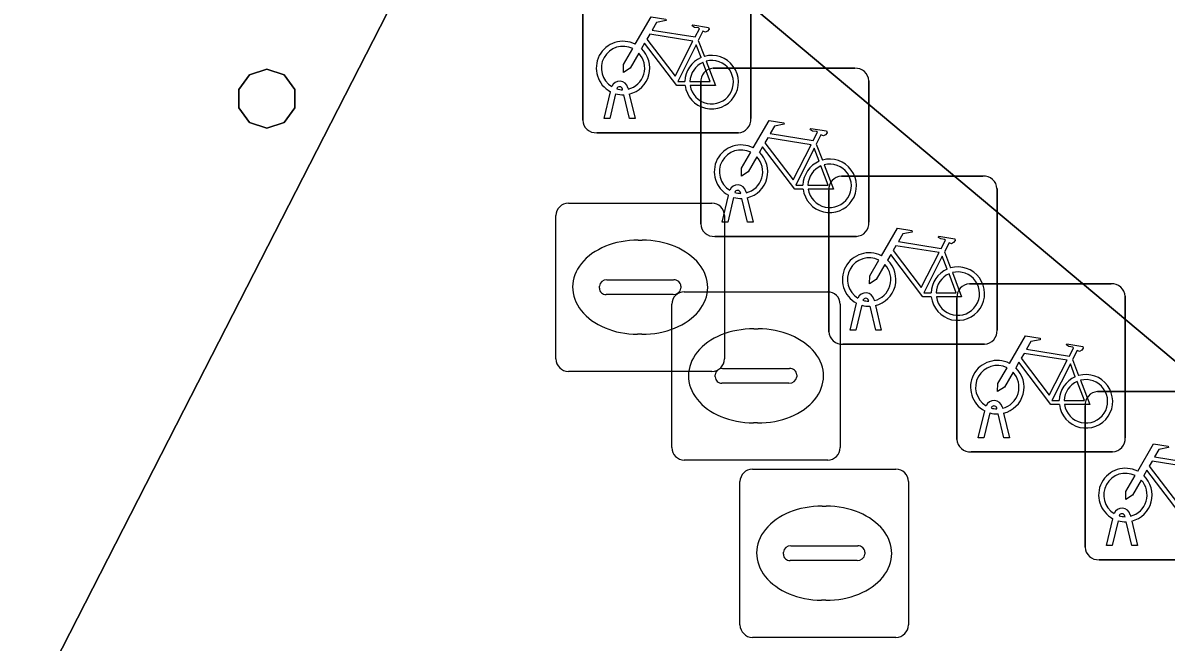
# Model space of a CAD drawing. Extents: x 161087 to 161926, y 382572 to 383873.
# Drawn here: x 161580.78 to 161587.57, y 383091.96 to 383095.64 of the extents above; entities that cross this region are included whole.
import ezdxf

# ---------------------------------------------------------------- set-up
doc = ezdxf.new("R2010")
doc.units = 0
for name, color, linetype in [('IMGEO_Fietsenrek', 7, 'Continuous'), ('IMGEO_Pand', 7, 'Continuous'), ('IMGEO_Pand_overbouw', 7, 'Continuous'), ('IMGEO_Rioolput', 7, 'Continuous'), ('IMGEO_Voetgangersgebied_open', 7, 'Continuous')]:
    doc.layers.add(name, color=color, linetype=linetype)

msp = doc.modelspace()

# ---------------------------------------------------------------- linework, layer by layer
at = {"layer": 'IMGEO_Fietsenrek'}
for p, q in [((161584.1065, 383095.0639), (161584.1065, 383095.9048)), ((161584.1065, 383095.9048), (161584.1065, 383095.0639)), ((161585.1055, 383095.9141), (161585.1055, 383095.0732)), ((161585.1055, 383095.0732), (161585.1055, 383095.9141)), ((161584.7932, 383095.5382), (161584.8295, 383095.443)), ((161584.8819, 383095.3725), (161585.7228, 383095.3725)), ((161585.7228, 383095.3725), (161584.8819, 383095.3725)), ((161584.8075, 383094.4479), (161584.8075, 383095.2888)), ((161584.8075, 383095.2888), (161584.8075, 383094.4479)), ((161585.8065, 383095.2981), (161585.8065, 383094.4572)), ((161585.8065, 383094.4572), (161585.8065, 383095.2981)), ((161584.2335, 383095.0733), (161584.2718, 383095.2333)), ((161584.3022, 383095.2211), (161584.2669, 383095.0733)), ((161584.3439, 383095.2449), (161584.3429, 383095.2492)), ((161584.385, 383095.0733), (161584.3511, 383095.215)), ((161584.3746, 383095.2564), (161584.3764, 383095.2485)), ((161584.3834, 383095.2193), (161584.4184, 383095.0733)), ((161584.2669, 383095.0733), (161584.2335, 383095.0733)), ((161584.4184, 383095.0733), (161584.385, 383095.0733)), ((161585.0311, 383094.9895), (161584.1902, 383094.9895)), ((161584.1902, 383094.9895), (161585.0311, 383094.9895)), ((161585.4942, 383094.9222), (161585.5305, 383094.827)), ((161585.6429, 383094.7315), (161586.4838, 383094.7315)), ((161586.4838, 383094.7315), (161585.6429, 383094.7315)), ((161585.5685, 383093.8069), (161585.5685, 383094.6478)), ((161585.5685, 383094.6478), (161585.5685, 383093.8069)), ((161586.5675, 383094.6571), (161586.5675, 383093.8162)), ((161586.5675, 383093.8162), (161586.5675, 383094.6571)), ((161584.9345, 383094.4573), (161584.9728, 383094.6173)), ((161585.0032, 383094.6051), (161584.9679, 383094.4573)), ((161585.0449, 383094.6289), (161585.0439, 383094.6332)), ((161585.086, 383094.4573), (161585.0521, 383094.599)), ((161585.0756, 383094.6404), (161585.0774, 383094.6325)), ((161585.0844, 383094.6033), (161585.1194, 383094.4573)), ((161584.9679, 383094.4573), (161584.9345, 383094.4573)), ((161585.1194, 383094.4573), (161585.086, 383094.4573)), ((161585.7321, 383094.3735), (161584.8912, 383094.3735)), ((161584.8912, 383094.3735), (161585.7321, 383094.3735)), ((161586.2552, 383094.2812), (161586.2915, 383094.186)), ((161586.4039, 383094.0915), (161587.2448, 383094.0915)), ((161587.2448, 383094.0915), (161586.4039, 383094.0915)), ((161585.6955, 383093.8163), (161585.7338, 383093.9763)), ((161585.8059, 383093.9879), (161585.8049, 383093.9922)), ((161585.8366, 383093.9994), (161585.8384, 383093.9915)), ((161586.3295, 383093.1669), (161586.3295, 383094.0078)), ((161586.3295, 383094.0078), (161586.3295, 383093.1669)), ((161587.3285, 383094.0171), (161587.3285, 383093.1762)), ((161587.3285, 383093.1762), (161587.3285, 383094.0171)), ((161585.7642, 383093.9641), (161585.7289, 383093.8163)), ((161585.847, 383093.8163), (161585.8131, 383093.958)), ((161585.8454, 383093.9623), (161585.8804, 383093.8163)), ((161585.7289, 383093.8163), (161585.6955, 383093.8163)), ((161585.8804, 383093.8163), (161585.847, 383093.8163)), ((161586.4931, 383093.7325), (161585.6522, 383093.7325)), ((161585.6522, 383093.7325), (161586.4931, 383093.7325)), ((161587.0162, 383093.6412), (161587.0525, 383093.546)), ((161587.1649, 383093.4505), (161588.0058, 383093.4505)), ((161588.0058, 383093.4505), (161587.1649, 383093.4505)), ((161586.5976, 383093.3594), (161586.5994, 383093.3515)), ((161587.0905, 383092.5259), (161587.0905, 383093.3668)), ((161587.0905, 383093.3668), (161587.0905, 383092.5259)), ((161586.4565, 383093.1763), (161586.4948, 383093.3363)), ((161586.5252, 383093.3241), (161586.4899, 383093.1763)), ((161586.5669, 383093.3479), (161586.5659, 383093.3522)), ((161586.608, 383093.1763), (161586.5741, 383093.318)), ((161586.6064, 383093.3223), (161586.6414, 383093.1763)), ((161586.4899, 383093.1763), (161586.4565, 383093.1763)), ((161586.6414, 383093.1763), (161586.608, 383093.1763)), ((161587.2541, 383093.0925), (161586.4132, 383093.0925)), ((161586.4132, 383093.0925), (161587.2541, 383093.0925)), ((161587.2175, 383092.5353), (161587.2558, 383092.6953)), ((161587.2862, 383092.6831), (161587.2509, 383092.5353)), ((161587.3279, 383092.7069), (161587.3269, 383092.7112)), ((161587.3586, 383092.7184), (161587.3604, 383092.7105)), ((161587.3674, 383092.6813), (161587.4024, 383092.5353)), ((161587.369, 383092.5353), (161587.3351, 383092.677)), ((161587.2509, 383092.5353), (161587.2175, 383092.5353)), ((161587.4024, 383092.5353), (161587.369, 383092.5353)), ((161588.0151, 383092.4515), (161587.1742, 383092.4515)), ((161587.1742, 383092.4515), (161588.0151, 383092.4515))]:
    msp.add_line(p, q, dxfattribs=at)
for points in [[(161584.4191, 383095.5152), (161584.5138, 383095.6787), (161584.6, 383095.6649), (161584.6017, 383095.6562), (161584.5456, 383095.6453), (161584.5194, 383095.6), (161584.7746, 383095.5592)], [(161584.7746, 383095.5592), (161584.7996, 383095.608), (161584.7945, 383095.612), (161584.7713, 383095.6157), (161584.7586, 383095.6232), (161584.7576, 383095.6263), (161584.7598, 383095.6309), (161584.8546, 383095.6158), (161584.8569, 383095.6055), (161584.8475, 383095.5931), (161584.8351, 383095.5867), (161584.8206, 383095.5929), (161584.7932, 383095.5382)], [(161584.7617, 383095.534), (161584.5049, 383095.575), (161584.4882, 383095.5462), (161584.6552, 383095.3259), (161584.7617, 383095.534)], [(161584.4398, 383095.4627), (161584.3882, 383095.3735), (161584.3483, 383095.3475), (161584.3495, 383095.395), (161584.404, 383095.4892)], [(161584.7148, 383095.2705), (161584.6651, 383095.2706), (161584.4744, 383095.5223), (161584.4554, 383095.4895)], [(161584.8097, 383095.436), (161584.7804, 383095.5128), (161584.671, 383095.2947), (161584.7137, 383095.2946)], [(161584.7437, 383095.2945), (161584.8636, 383095.2943), (161584.8204, 383095.4079)], [(161584.8402, 383095.4148), (161584.8952, 383095.2702), (161584.7451, 383095.2705)], [(161585.1201, 383094.8992), (161585.2148, 383095.0627), (161585.301, 383095.0489), (161585.3027, 383095.0402), (161585.2466, 383095.0293), (161585.2204, 383094.984), (161585.4756, 383094.9432)], [(161585.4756, 383094.9432), (161585.5006, 383094.992), (161585.4955, 383094.996), (161585.4723, 383094.9997), (161585.4596, 383095.0072), (161585.4586, 383095.0103), (161585.4608, 383095.0149), (161585.5556, 383094.9998), (161585.5579, 383094.9895), (161585.5485, 383094.9771), (161585.5361, 383094.9707), (161585.5216, 383094.9769), (161585.4942, 383094.9222)], [(161585.4627, 383094.918), (161585.2059, 383094.959), (161585.1892, 383094.9302), (161585.3562, 383094.7099), (161585.4627, 383094.918)], [(161585.1408, 383094.8467), (161585.0892, 383094.7575), (161585.0493, 383094.7315), (161585.0505, 383094.779), (161585.105, 383094.8732)], [(161585.4158, 383094.6545), (161585.3661, 383094.6546), (161585.1754, 383094.9063), (161585.1564, 383094.8735)], [(161585.5107, 383094.82), (161585.4814, 383094.8968), (161585.372, 383094.6787), (161585.4147, 383094.6786)], [(161585.4447, 383094.6785), (161585.5646, 383094.6783), (161585.5214, 383094.7919)], [(161585.5412, 383094.7988), (161585.5962, 383094.6542), (161585.4461, 383094.6545)], [(161585.8811, 383094.2582), (161585.9758, 383094.4217), (161586.062, 383094.4079), (161586.0637, 383094.3992), (161586.0076, 383094.3883), (161585.9814, 383094.343), (161586.2366, 383094.3022)], [(161586.2237, 383094.277), (161585.9669, 383094.318), (161585.9502, 383094.2892), (161586.1172, 383094.0689), (161586.2237, 383094.277)], [(161586.2366, 383094.3022), (161586.2616, 383094.351), (161586.2565, 383094.355), (161586.2333, 383094.3587), (161586.2206, 383094.3662), (161586.2196, 383094.3693), (161586.2218, 383094.3739), (161586.3166, 383094.3588), (161586.3189, 383094.3485), (161586.3095, 383094.3361), (161586.2971, 383094.3297), (161586.2826, 383094.3359), (161586.2552, 383094.2812)], [(161586.1768, 383094.0135), (161586.1271, 383094.0136), (161585.9364, 383094.2653), (161585.9174, 383094.2325)], [(161586.2717, 383094.179), (161586.2424, 383094.2558), (161586.133, 383094.0377), (161586.1757, 383094.0376)], [(161585.9018, 383094.2057), (161585.8502, 383094.1165), (161585.8103, 383094.0905), (161585.8115, 383094.138), (161585.866, 383094.2322)], [(161586.2057, 383094.0375), (161586.3256, 383094.0373), (161586.2824, 383094.1509)], [(161586.3022, 383094.1578), (161586.3572, 383094.0132), (161586.2071, 383094.0135)], [(161586.6421, 383093.6182), (161586.7368, 383093.7817), (161586.823, 383093.7679), (161586.8247, 383093.7592), (161586.7686, 383093.7483), (161586.7424, 383093.703), (161586.9976, 383093.6622)], [(161586.9976, 383093.6622), (161587.0226, 383093.711), (161587.0175, 383093.715), (161586.9943, 383093.7187), (161586.9816, 383093.7262), (161586.9806, 383093.7293), (161586.9828, 383093.7339), (161587.0776, 383093.7188), (161587.0799, 383093.7085), (161587.0705, 383093.6961), (161587.0581, 383093.6897), (161587.0436, 383093.6959), (161587.0162, 383093.6412)], [(161586.9847, 383093.637), (161586.7279, 383093.678), (161586.7112, 383093.6492), (161586.8782, 383093.4289), (161586.9847, 383093.637)], [(161586.6628, 383093.5657), (161586.6112, 383093.4765), (161586.5713, 383093.4505), (161586.5725, 383093.498), (161586.627, 383093.5922)], [(161586.9378, 383093.3735), (161586.8881, 383093.3736), (161586.6974, 383093.6253), (161586.6784, 383093.5925)], [(161587.0327, 383093.539), (161587.0034, 383093.6158), (161586.894, 383093.3977), (161586.9367, 383093.3976)], [(161586.9667, 383093.3975), (161587.0866, 383093.3973), (161587.0434, 383093.5109)], [(161587.0632, 383093.5178), (161587.1182, 383093.3732), (161586.9681, 383093.3735)], [(161587.4031, 383092.9772), (161587.4978, 383093.1407), (161587.584, 383093.1269), (161587.5857, 383093.1182), (161587.5296, 383093.1073), (161587.5034, 383093.062), (161587.7586, 383093.0212)], [(161587.7457, 383092.996), (161587.4889, 383093.037), (161587.4722, 383093.0082), (161587.6392, 383092.7879), (161587.7457, 383092.996)], [(161587.4238, 383092.9247), (161587.3722, 383092.8355), (161587.3323, 383092.8095), (161587.3335, 383092.857), (161587.388, 383092.9512)], [(161587.6988, 383092.7325), (161587.6491, 383092.7326), (161587.4584, 383092.9843), (161587.4394, 383092.9515)]]:
    msp.add_lwpolyline(points, dxfattribs=at)
for centre, radius, start, end in [((161584.3461, 383095.3739), 0.159, 62.67661, 242.13685), ((161584.3461, 383095.3739), 0.129, 63.31916, 238.90302), ((161584.3461, 383095.3739), 0.129, 283.60429, 43.43025), ((161584.3461, 383095.3739), 0.159, 283.5766, 46.60424), ((161584.8727, 383095.2899), 0.159, 113.3408, 178.32165), ((161584.8727, 383095.2899), 0.159, 187.0065, 105.77075), ((161584.8727, 383095.2899), 0.129, 113.92302, 177.95563), ((161584.8727, 383095.2899), 0.129, 188.67146, 104.58832), ((161584.8852, 383095.2946), 0.0779, 92.4484, 184.28452), ((161584.8852, 383095.2946), 0.0779, 92.4484, 184.28452), ((161585.7286, 383095.2948), 0.0779, 2.4484, 94.28452), ((161585.7286, 383095.2948), 0.0779, 2.4484, 94.28452), ((161584.3259, 383095.2453), 0.0499, 12.8025, 158.69338), ((161584.3259, 383095.2453), 0.0174, 12.8025, 163.45023), ((161584.3461, 383095.3739), 0.159, 253.99666, 271.78671), ((161584.3461, 383095.3739), 0.129, 253.41502, 269.02044), ((161584.1844, 383095.0672), 0.0779, 182.4484, 274.28452), ((161584.1844, 383095.0672), 0.0779, 182.4484, 274.28452), ((161585.0278, 383095.0674), 0.0779, 272.4484, 4.28452), ((161585.0278, 383095.0674), 0.0779, 272.4484, 4.28452), ((161585.0471, 383094.7579), 0.159, 62.67661, 242.13685), ((161585.0471, 383094.7579), 0.129, 63.31916, 238.90302), ((161585.0471, 383094.7579), 0.159, 283.5766, 46.60424), ((161585.0471, 383094.7579), 0.129, 283.60429, 43.43025), ((161585.5737, 383094.6739), 0.159, 113.3408, 178.32165), ((161585.5737, 383094.6739), 0.159, 187.0065, 105.77075), ((161585.5737, 383094.6739), 0.129, 113.92302, 177.95563), ((161585.5737, 383094.6739), 0.129, 188.67146, 104.58832), ((161585.6462, 383094.6536), 0.0779, 92.4484, 184.28452), ((161585.6462, 383094.6536), 0.0779, 92.4484, 184.28452), ((161586.4896, 383094.6538), 0.0779, 2.4484, 94.28452), ((161586.4896, 383094.6538), 0.0779, 2.4484, 94.28452), ((161585.0269, 383094.6293), 0.0499, 12.8025, 158.69338), ((161585.0269, 383094.6293), 0.0174, 12.8025, 163.45023), ((161585.0471, 383094.7579), 0.159, 253.99666, 271.78671), ((161585.0471, 383094.7579), 0.129, 253.41502, 269.02044), ((161584.8854, 383094.4512), 0.0779, 182.4484, 274.28452), ((161584.8854, 383094.4512), 0.0779, 182.4484, 274.28452), ((161585.7288, 383094.4514), 0.0779, 272.4484, 4.28452), ((161585.7288, 383094.4514), 0.0779, 272.4484, 4.28452), ((161585.8081, 383094.1169), 0.159, 62.67661, 242.13685), ((161585.8081, 383094.1169), 0.129, 63.31916, 238.90302), ((161585.8081, 383094.1169), 0.129, 283.60429, 43.43025), ((161585.8081, 383094.1169), 0.159, 283.5766, 46.60424), ((161586.3347, 383094.0329), 0.159, 113.3408, 178.32165), ((161586.3347, 383094.0329), 0.159, 187.0065, 105.77075), ((161586.3347, 383094.0329), 0.129, 113.92302, 177.95563), ((161586.3347, 383094.0329), 0.129, 188.67146, 104.58832), ((161585.7879, 383093.9883), 0.0499, 12.8025, 158.69338), ((161586.4072, 383094.0136), 0.0779, 92.4484, 184.28452), ((161586.4072, 383094.0136), 0.0779, 92.4484, 184.28452), ((161587.2506, 383094.0138), 0.0779, 2.4484, 94.28452), ((161587.2506, 383094.0138), 0.0779, 2.4484, 94.28452), ((161585.7879, 383093.9883), 0.0174, 12.8025, 163.45023), ((161585.8081, 383094.1169), 0.129, 253.41502, 269.02044), ((161585.8081, 383094.1169), 0.159, 253.99666, 271.78671), ((161585.6464, 383093.8102), 0.0779, 182.4484, 274.28452), ((161585.6464, 383093.8102), 0.0779, 182.4484, 274.28452), ((161586.4898, 383093.8104), 0.0779, 272.4484, 4.28452), ((161586.4898, 383093.8104), 0.0779, 272.4484, 4.28452), ((161586.5691, 383093.4769), 0.159, 62.67661, 242.13685), ((161586.5691, 383093.4769), 0.129, 63.31916, 238.90302), ((161586.5691, 383093.4769), 0.129, 283.60429, 43.43025), ((161586.5691, 383093.4769), 0.159, 283.5766, 46.60424), ((161587.0957, 383093.3929), 0.159, 113.3408, 178.32165), ((161587.0957, 383093.3929), 0.159, 187.0065, 105.77075), ((161587.0957, 383093.3929), 0.129, 113.92302, 177.95563), ((161587.0957, 383093.3929), 0.129, 188.67146, 104.58832), ((161587.1682, 383093.3726), 0.0779, 92.4484, 184.28452), ((161587.1682, 383093.3726), 0.0779, 92.4484, 184.28452), ((161586.5489, 383093.3483), 0.0499, 12.8025, 158.69338), ((161586.5489, 383093.3483), 0.0174, 12.8025, 163.45023), ((161586.5691, 383093.4769), 0.159, 253.99666, 271.78671), ((161586.5691, 383093.4769), 0.129, 253.41502, 269.02044), ((161586.4074, 383093.1702), 0.0779, 182.4484, 274.28452), ((161586.4074, 383093.1702), 0.0779, 182.4484, 274.28452), ((161587.2508, 383093.1704), 0.0779, 272.4484, 4.28452), ((161587.2508, 383093.1704), 0.0779, 272.4484, 4.28452), ((161587.3301, 383092.8359), 0.159, 62.67661, 242.13685), ((161587.3301, 383092.8359), 0.129, 63.31916, 238.90302), ((161587.3301, 383092.8359), 0.159, 283.5766, 46.60424), ((161587.3301, 383092.8359), 0.129, 283.60429, 43.43025), ((161587.3099, 383092.7073), 0.0499, 12.8025, 158.69338), ((161587.3301, 383092.8359), 0.159, 253.99666, 271.78671), ((161587.3099, 383092.7073), 0.0174, 12.8025, 163.45023), ((161587.3301, 383092.8359), 0.129, 253.41502, 269.02044), ((161587.1684, 383092.5292), 0.0779, 182.4484, 274.28452), ((161587.1684, 383092.5292), 0.0779, 182.4484, 274.28452)]:
    msp.add_arc(centre, radius, start, end, dxfattribs=at)
at = {"layer": 'IMGEO_Pand'}
msp.add_lwpolyline([(161575.682, 383110.181), (161582.774, 383106.541), (161584.477, 383105.667), (161581.096, 383099.108), (161583.61, 383097.002), (161594.067, 383088.229), (161619.336, 383137.341)], dxfattribs=at)
msp.add_lwpolyline([(161582.396, 383095.246), (161582.333, 383095.334), (161582.23, 383095.367), (161582.127, 383095.334), (161582.064, 383095.246), (161582.064, 383095.138), (161582.127, 383095.05), (161582.23, 383095.017), (161582.333, 383095.05), (161582.396, 383095.138)], close=True, dxfattribs=at)
at = {"layer": 'IMGEO_Pand_overbouw'}
msp.add_lwpolyline([(161574.176, 383110.98), (161571.464, 383112.365), (161567.692, 383105.068), (161564.876, 383099.62), (161561.044, 383092.406), (161572.482, 383086.522), (161574.238, 383085.619), (161575.07, 383087.235), (161577.004, 383085.651), (161577.569, 383085.188), (161578.937, 383087.864), (161581.737, 383093.34), (161583.61, 383097.002)], dxfattribs=at)
at = {"layer": 'IMGEO_Rioolput'}
for p, q in [((161584.0219, 383094.5715), (161584.8741, 383094.5715)), ((161583.9475, 383093.6449), (161583.9475, 383094.4971)), ((161584.9485, 383094.4971), (161584.9485, 383093.6449)), ((161584.4355, 383094.3507), (161584.4605, 383094.3507)), ((161584.249, 383094.1143), (161584.6469, 383094.1143)), ((161584.2059, 383094.0649), (161584.2059, 383094.0771)), ((161584.69, 383094.0771), (161584.69, 383094.0649)), ((161584.7099, 383094.0445), (161585.5621, 383094.0445)), ((161584.6435, 383094.0277), (161584.2456, 383094.0277)), ((161584.6355, 383093.1179), (161584.6355, 383093.9701)), ((161585.6365, 383093.9701), (161585.6365, 383093.1179)), ((161584.4575, 383093.7913), (161584.4326, 383093.7913)), ((161585.1235, 383093.8237), (161585.1485, 383093.8237)), ((161584.8741, 383093.5705), (161584.0219, 383093.5705)), ((161584.937, 383093.5873), (161585.3349, 383093.5873)), ((161584.8939, 383093.5379), (161584.8939, 383093.5501)), ((161585.3315, 383093.5007), (161584.9336, 383093.5007)), ((161585.378, 383093.5501), (161585.378, 383093.5379)), ((161585.1455, 383093.2643), (161585.1206, 383093.2643)), ((161585.5621, 383093.0435), (161584.7099, 383093.0435)), ((161585.1149, 383092.9905), (161585.9671, 383092.9905)), ((161585.0405, 383092.0639), (161585.0405, 383092.9161)), ((161586.0415, 383092.9161), (161586.0415, 383092.0639)), ((161585.5285, 383092.7697), (161585.5535, 383092.7697)), ((161585.2989, 383092.4839), (161585.2989, 383092.4961)), ((161585.342, 383092.5333), (161585.7399, 383092.5333)), ((161585.783, 383092.4961), (161585.783, 383092.4839)), ((161585.7365, 383092.4467), (161585.3386, 383092.4467)), ((161585.5505, 383092.2103), (161585.5256, 383092.2103)), ((161585.9671, 383091.9895), (161585.1149, 383091.9895))]:
    msp.add_line(p, q, dxfattribs=at)
for points in [[(161584.0219, 383094.5715), (161584.8741, 383094.5715)], [(161583.9475, 383093.6449), (161583.9475, 383094.4971)], [(161584.9485, 383094.4971), (161584.9485, 383093.6449)], [(161584.7099, 383094.0445), (161585.5621, 383094.0445)], [(161584.6355, 383093.1179), (161584.6355, 383093.9701)], [(161585.6365, 383093.9701), (161585.6365, 383093.1179)], [(161584.8741, 383093.5705), (161584.0219, 383093.5705)], [(161585.5621, 383093.0435), (161584.7099, 383093.0435)], [(161585.1149, 383092.9905), (161585.9671, 383092.9905)], [(161585.0405, 383092.0639), (161585.0405, 383092.9161)], [(161586.0415, 383092.9161), (161586.0415, 383092.0639)], [(161585.9671, 383091.9895), (161585.1149, 383091.9895)]]:
    msp.add_lwpolyline(points, dxfattribs=at)
for centre, radius, start, end in [((161584.024, 383094.495), 0.0765, 91.55205, 178.44795), ((161584.024, 383094.495), 0.0765, 91.55205, 178.44795), ((161584.872, 383094.495), 0.0765, 1.55205, 88.44795), ((161584.872, 383094.495), 0.0765, 1.55205, 88.44795), ((161584.2461, 383094.0741), 0.0403, 85.87752, 175.75265), ((161584.6514, 383094.0759), 0.0386, 1.73085, 96.63898), ((161584.2426, 383094.0642), 0.0366, 178.93798, 274.71019), ((161584.712, 383093.968), 0.0765, 91.55205, 178.44795), ((161584.712, 383093.968), 0.0765, 91.55205, 178.44795), ((161584.6474, 383094.0705), 0.043, 264.86636, 352.45326), ((161585.56, 383093.968), 0.0765, 1.55205, 88.44795), ((161585.56, 383093.968), 0.0765, 1.55205, 88.44795), ((161584.024, 383093.647), 0.0765, 181.55205, 268.44795), ((161584.024, 383093.647), 0.0765, 181.55205, 268.44795), ((161584.872, 383093.647), 0.0765, 271.55205, 358.44795), ((161584.872, 383093.647), 0.0765, 271.55205, 358.44795), ((161584.9341, 383093.5471), 0.0403, 85.87752, 175.75265), ((161585.3394, 383093.5489), 0.0386, 1.73085, 96.63898), ((161584.9306, 383093.5372), 0.0366, 178.93798, 274.71019), ((161585.3354, 383093.5435), 0.043, 264.86636, 352.45326), ((161584.712, 383093.12), 0.0765, 181.55205, 268.44795), ((161584.712, 383093.12), 0.0765, 181.55205, 268.44795), ((161585.56, 383093.12), 0.0765, 271.55205, 358.44795), ((161585.56, 383093.12), 0.0765, 271.55205, 358.44795), ((161585.117, 383092.914), 0.0765, 91.55205, 178.44795), ((161585.117, 383092.914), 0.0765, 91.55205, 178.44795), ((161585.965, 383092.914), 0.0765, 1.55205, 88.44795), ((161585.965, 383092.914), 0.0765, 1.55205, 88.44795), ((161585.3391, 383092.4931), 0.0403, 85.87752, 175.75265), ((161585.3356, 383092.4832), 0.0366, 178.93798, 274.71019), ((161585.7404, 383092.4895), 0.043, 264.86636, 352.45326), ((161585.7444, 383092.4949), 0.0386, 1.73085, 96.63898), ((161585.117, 383092.066), 0.0765, 181.55205, 268.44795), ((161585.117, 383092.066), 0.0765, 181.55205, 268.44795), ((161585.965, 383092.066), 0.0765, 271.55205, 358.44795), ((161585.965, 383092.066), 0.0765, 271.55205, 358.44795)]:
    msp.add_arc(centre, radius, start, end, dxfattribs=at)
for centre, major_axis, ratio, start_param, end_param in [((161584.434, 383094.071), (-0.3872, 0.002), 0.722429, 4.712389, 7.853982), ((161584.459, 383094.071), (-0.3901, 0.002), 0.717154, 1.570796, 4.712389), ((161585.122, 383093.544), (-0.3872, 0.002), 0.722429, 4.712389, 7.853982), ((161585.147, 383093.544), (-0.3901, 0.002), 0.717154, 1.570796, 4.712389), ((161585.527, 383092.49), (-0.3872, 0.002), 0.722429, 4.712389, 7.853982), ((161585.552, 383092.49), (-0.3901, 0.002), 0.717154, 1.570796, 4.712389)]:
    msp.add_ellipse(centre, major_axis=major_axis, ratio=ratio, start_param=start_param, end_param=end_param, dxfattribs=at)
at = {"layer": 'IMGEO_Voetgangersgebied_open'}
msp.add_lwpolyline([(161619.336, 383137.341), (161594.067, 383088.229), (161583.61, 383097.002), (161581.737, 383093.34), (161578.937, 383087.864), (161578.729, 383087.457), (161588.209, 383079.529), (161588.682, 383079.134), (161590.93, 383077.254)], dxfattribs=at)
for points in [[(161578.937, 383087.864), (161581.737, 383093.34), (161583.61, 383097.002), (161581.096, 383099.108), (161584.477, 383105.667), (161582.774, 383106.541), (161577.714, 383096.699), (161574.905, 383091.235), (161572.482, 383086.522), (161574.238, 383085.619), (161575.07, 383087.235), (161577.004, 383085.651), (161578.616, 383087.551), (161578.729, 383087.457)], [(161582.23, 383095.017), (161582.127, 383095.05), (161582.064, 383095.138), (161582.064, 383095.246), (161582.127, 383095.334), (161582.23, 383095.367), (161582.333, 383095.334), (161582.396, 383095.246), (161582.396, 383095.138), (161582.333, 383095.05)]]:
    msp.add_lwpolyline(points, close=True, dxfattribs=at)

doc.saveas('drawing.dxf')
